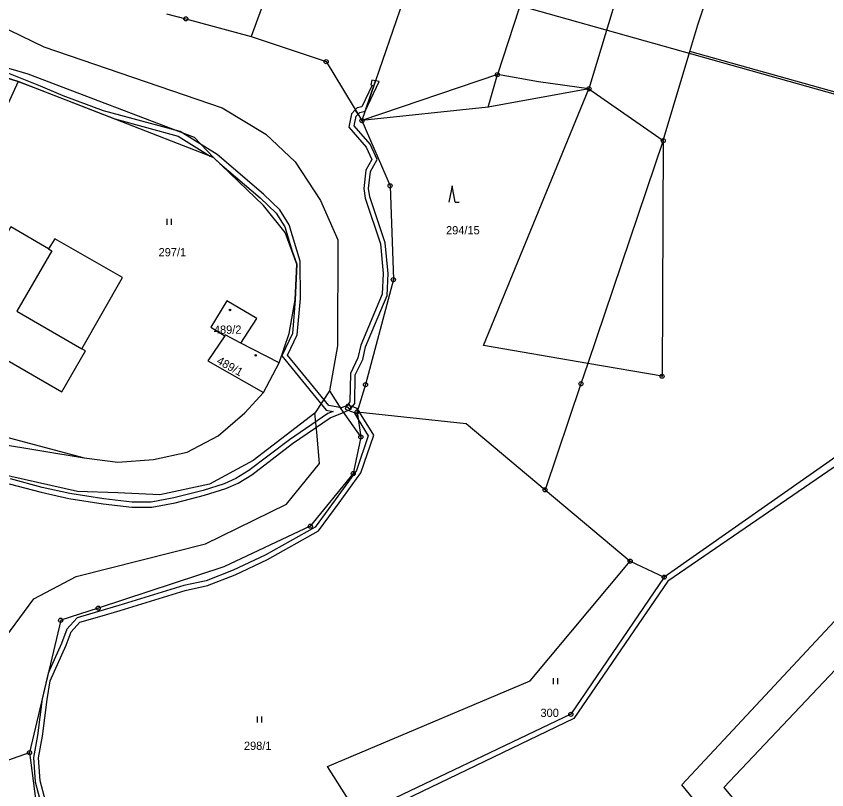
# Model space of a CAD drawing. Extents: x -745926 to -742978, y -968282 to -965689.
# Drawn here: x -745141.1 to -745042.6, y -967249.8 to -967155.8 of the extents above; entities that cross this region are included whole.
import ezdxf

# ---------------------------------------------------------------- set-up
doc = ezdxf.new("R2010")
doc.units = 0
for name, color, linetype in [('Hranice parcel', 7, 'Continuous'), ('Parcelní čísla', 7, 'Continuous'), ('Poz předměty', 7, 'Continuous'), ('Vnitřní kresba', 7, 'Continuous'), ('Věcná břemena k části', 7, 'Continuous'), ('Značky bodu BP', 7, 'Continuous'), ('Značky budov', 7, 'Continuous'), ('Značky kultur', 7, 'Continuous')]:
    doc.layers.add(name, color=color, linetype=linetype)

msp = doc.modelspace()

# ---------------------------------------------------------------- linework, layer by layer
at = {"layer": 'Hranice parcel'}
for p, q in [((-745062.46, -967170.89), (-745059.22, -967160.08)), ((-745009.89, -967173.91), (-745059.22, -967160.08)), ((-745082.6, -967162.87), (-745099.06, -967168.47)), ((-745071.48, -967164.6), (-745062.46, -967170.89)), ((-745128.13, -967187.52), (-745136.34, -967182.81)), ((-745109.13, -967197.91), (-745113.77, -967195.49)), ((-745111.01, -967201.48), (-745109.13, -967197.91)), ((-745026.66, -967198.89), (-745062.35, -967223.93)), ((-745072.45, -967200.44), (-745076.81, -967213.32)), ((-745099.64, -967203.84), (-745086.4, -967205.27)), ((-745086.4, -967205.27), (-745076.81, -967213.32)), ((-745076.81, -967213.32), (-745066.48, -967221.98)), ((-745066.48, -967221.98), (-745062.35, -967223.93)), ((-745144.35, -967246.97), (-745139.43, -967245.24))]:
    msp.add_line(p, q, dxfattribs=at)
for points in [[(-745060.15, -967093.77), (-745065.64, -967110.86), (-745082.6, -967162.87)], [(-745050.88, -967096.8), (-745051.6, -967098.83), (-745071.48, -967164.6)], [(-745140.8, -967163.7), (-745153.98, -967159.59), (-745157.83, -967153.98), (-745159.91, -967147.72), (-745161.3, -967141.18), (-745161.12, -967133.71), (-745160.15, -967126.55), (-745156.01, -967114.84), (-745156.32, -967110.25), (-745158.1, -967105.36)], [(-745093.51, -967107.94), (-745098.65, -967120.35), (-745112.5, -967158.25)], [(-745079.82, -967112.51), (-745084.01, -967124.69), (-745099.06, -967168.47)], [(-745059.22, -967160.08), (-745058.24, -967156.82), (-745047.61, -967124.65), (-745043.84, -967116.39)], [(-745122.8, -967155.5), (-745120.45, -967156.1), (-745112.5, -967158.25)], [(-745112.5, -967158.25), (-745103.4, -967161.3), (-745099.06, -967168.47)], [(-745140.8, -967163.7), (-745146.38, -967175.86), (-745148.19, -967179.8), (-745158.64, -967202.56)], [(-745109.13, -967197.91), (-745107.89, -967194.34), (-745107.15, -967190.22), (-745106.95, -967185.91), (-745108.39, -967182.05), (-745111.02, -967178.76), (-745117.07, -967172.93), (-745140.8, -967163.7)], [(-745071.48, -967164.6), (-745077.6, -967163.75), (-745082.6, -967162.87)], [(-745099.06, -967168.47), (-745095.64, -967176.38), (-745095.24, -967187.78), (-745098.62, -967200.54), (-745099.64, -967203.84)], [(-745062.46, -967170.89), (-745071.61, -967197.96), (-745072.45, -967200.44)], [(-745136.34, -967182.81), (-745137.14, -967184.06), (-745141.69, -967181.37), (-745148.83, -967193.7), (-745135.5, -967201.42), (-745132.62, -967196.44), (-745133.07, -967196.18), (-745128.13, -967187.52)], [(-745009.63, -967189.18), (-745011.31, -967192.52), (-745031.56, -967224.61), (-745055.08, -967249.47), (-745035.12, -967273.42), (-745049.3, -967292.14), (-745050.29, -967306.34), (-745075.86, -967318.96), (-745073.05, -967331.4), (-745061.5, -967335.1)], [(-745113.77, -967195.49), (-745111.82, -967192.49), (-745115.45, -967190.34), (-745117.42, -967193.57), (-745115.72, -967194.62)], [(-745115.72, -967194.62), (-745117.76, -967197.64), (-745111.01, -967201.48)], [(-745113.77, -967195.49), (-745115.66, -967194.5), (-745115.72, -967194.62)], [(-745061.81, -967339.97), (-745077.44, -967334.89), (-745080.41, -967316.03), (-745055.07, -967304.67), (-745053.14, -967290.77), (-745040.55, -967273.07), (-745060.19, -967249.14), (-745033.79, -967220.85), (-745030.03, -967214.38), (-745026.66, -967198.89)], [(-745158.64, -967202.56), (-745132.78, -967209.42), (-745128.69, -967209.96), (-745124.38, -967209.63), (-745120.27, -967208.73), (-745116.54, -967206.77), (-745113.27, -967203.97), (-745111.01, -967201.48)], [(-745099.64, -967203.84), (-745099.19, -967206.91), (-745100.11, -967211.34), (-745105.33, -967217.74), (-745115.83, -967222.68), (-745131.09, -967227.7), (-745135.65, -967229.16), (-745139.43, -967245.24)], [(-745099.47, -967252.88), (-745103.26, -967246.95), (-745078.63, -967236.51), (-745066.48, -967221.98)], [(-745062.35, -967223.93), (-745073.68, -967240.59), (-745099.47, -967252.88)], [(-745139.43, -967245.24), (-745138.39, -967253.36), (-745136.85, -967256.65)]]:
    msp.add_lwpolyline(points, dxfattribs=at)
at = {"layer": 'Poz předměty'}
msp.add_line((-745093.52, -967150.64), (-745004.33, -967175.76), dxfattribs=at)
at = {"layer": 'Vnitřní kresba'}
for p, q in [((-745145.4, -967155.81), (-745137.7, -967159.51)), ((-745137.7, -967159.51), (-745116.04, -967166.9)), ((-745139.59, -967162.84), (-745148.17, -967160.28)), ((-745119.4, -967170.53), (-745139.59, -967162.84)), ((-745083.73, -967166.81), (-745082.6, -967162.87)), ((-745084.29, -967195.77), (-745071.48, -967164.6)), ((-745071.48, -967164.6), (-745083.73, -967166.81)), ((-745116.04, -967166.9), (-745110.72, -967170.13)), ((-745083.73, -967166.81), (-745099.06, -967168.47)), ((-745117.07, -967172.93), (-745119.4, -967170.53)), ((-745110.72, -967170.13), (-745107.16, -967173.48)), ((-745062.46, -967170.89), (-745062.6, -967199.52)), ((-745107.16, -967173.48), (-745104.09, -967178.16)), ((-745104.09, -967178.16), (-745101.99, -967182.94)), ((-745101.99, -967182.94), (-745102.01, -967195.84)), ((-745136.74, -967184.29), (-745140.97, -967191.61)), ((-745137.14, -967184.06), (-745136.74, -967184.29)), ((-745140.97, -967191.61), (-745133.07, -967196.18)), ((-745102.01, -967195.84), (-745103, -967201.3)), ((-745071.61, -967197.96), (-745084.29, -967195.77)), ((-745062.6, -967199.52), (-745071.61, -967197.96)), ((-745026.59, -967200.21), (-745061.91, -967224.41)), ((-745103, -967201.3), (-745104.78, -967203.99)), ((-745103, -967201.3), (-745101.62, -967203.48)), ((-745104.78, -967203.99), (-745112.28, -967209.77)), ((-745104.52, -967206.33), (-745104.78, -967203.99)), ((-745101.62, -967203.48), (-745099.19, -967206.91)), ((-745159.2, -967205.09), (-745132.78, -967209.42)), ((-745104.2, -967210.12), (-745104.52, -967206.33)), ((-745133.6, -967213.53), (-745159.37, -967207.72)), ((-745112.28, -967209.77), (-745117.59, -967212.63)), ((-745108.21, -967215.07), (-745104.2, -967210.12)), ((-745117.59, -967212.63), (-745123.61, -967213.93)), ((-745128.72, -967213.68), (-745133.6, -967213.53)), ((-745123.61, -967213.93), (-745128.72, -967213.68)), ((-745118.05, -967219.89), (-745108.21, -967215.07)), ((-745133.78, -967223.85), (-745118.05, -967219.89)), ((-745138.92, -967226.57), (-745133.78, -967223.85)), ((-745061.91, -967224.41), (-745073.3, -967241.11)), ((-745142.87, -967231.93), (-745138.92, -967226.57)), ((-745073.3, -967241.11), (-745099.07, -967253.46))]:
    msp.add_line(p, q, dxfattribs=at)
at = {"layer": 'Věcná břemena k části'}
for points in [[(-745141.91, -967212.58), (-745138.02, -967213.6), (-745134.65, -967214.36), (-745130.49, -967215), (-745127, -967215.43), (-745124.58, -967215.42), (-745121.75, -967214.89), (-745118.2, -967213.96), (-745115.58, -967213.17), (-745114.11, -967212.5), (-745112.45, -967211.48), (-745107.48, -967207.71), (-745102.91, -967204.58), (-745101.4, -967203.96), (-745100.32, -967203.49), (-745100.55, -967202.94), (-745101.55, -967203.37), (-745103.07, -967203.09), (-745108.1, -967196.94), (-745106.91, -967194.47), (-745106.51, -967190.07), (-745106.54, -967185.55), (-745107.88, -967181.13), (-745109.01, -967179.31), (-745111.03, -967177.4), (-745116.64, -967172.59), (-745121.12, -967169.78), (-745130.43, -967167.27), (-745135.36, -967165.46), (-745138.1, -967164.26), (-745139.3, -967163.81), (-745142.96, -967162.35)], [(-745142.6, -967163.14), (-745140.8, -967163.7), (-745139, -967164.4), (-745129.08, -967168.26), (-745121.36, -967170.34), (-745117.48, -967172.77), (-745117.07, -967172.93), (-745116.31, -967173.66), (-745111.43, -967177.84), (-745109.47, -967179.69), (-745108.44, -967181.37), (-745107.54, -967184.34), (-745106.95, -967185.91), (-745107.15, -967190.22), (-745107.49, -967194.31), (-745108.8, -967197.02), (-745103.39, -967203.63), (-745102.56, -967203.79), (-745103.19, -967204.06), (-745107.84, -967207.23), (-745112.79, -967210.98), (-745114.39, -967211.96), (-745115.8, -967212.61), (-745118.36, -967213.38), (-745121.89, -967214.31), (-745124.64, -967214.82), (-745126.96, -967214.83), (-745130.41, -967214.4), (-745134.53, -967213.78), (-745137.88, -967213.02), (-745141.75, -967212)], [(-745137.06, -967252.75), (-745138.13, -967248.68), (-745138.34, -967245.86), (-745137.85, -967243.25), (-745137.31, -967238.8), (-745136.91, -967236.51), (-745134.98, -967232.2), (-745134.38, -967230.55), (-745133.32, -967229.4), (-745130.88, -967228.69), (-745128.42, -967227.96), (-745120.52, -967225.53), (-745117.8, -967224.95), (-745114.46, -967223.63), (-745110.52, -967221.78), (-745104.33, -967218.31), (-745101.84, -967214.89), (-745099.18, -967211.27), (-745097.63, -967206.67), (-745099.36, -967203.87), (-745099.64, -967203.84), (-745099.5, -967204.77), (-745098.29, -967206.75), (-745099.72, -967210.99), (-745102.32, -967214.53), (-745104.73, -967217.85), (-745110.8, -967221.24), (-745114.7, -967223.07), (-745117.98, -967224.37), (-745120.68, -967224.95), (-745128.6, -967227.38), (-745131.06, -967228.11), (-745133.64, -967228.88), (-745134.9, -967230.23), (-745135.54, -967231.98), (-745137.17, -967235.61), (-745137.9, -967238.72), (-745138.45, -967243.15), (-745138.94, -967245.82), (-745138.73, -967248.78), (-745137.64, -967252.93)]]:
    msp.add_lwpolyline(points, dxfattribs=at)
for points in [[(-745097.81, -967164.17), (-745099.05, -967166.8), (-745099.63, -967166.91), (-745099.86, -967167.15), (-745099.53, -967167.69), (-745099.33, -967167.47), (-745098.67, -967167.33), (-745097.4, -967163.64), (-745097.85, -967163.55), (-745097.97, -967164.13)], [(-745097.4, -967163.64), (-745098.67, -967167.33), (-745096.95, -967163.73)], [(-745099.86, -967167.15), (-745100.32, -967167.65), (-745100.66, -967169.27), (-745098.56, -967171.68), (-745097.87, -967173.17), (-745098.6, -967174.47), (-745098.84, -967176.71), (-745098.68, -967177.87), (-745096.82, -967183.44), (-745096.47, -967187.05), (-745096.61, -967189.56), (-745099.21, -967195.76), (-745099.54, -967197.28), (-745100.46, -967199.19), (-745100.53, -967202.62), (-745100.94, -967203.14), (-745100.48, -967203.52), (-745099.93, -967202.84), (-745099.86, -967199.33), (-745098.96, -967197.48), (-745098.63, -967195.94), (-745096.01, -967189.7), (-745095.87, -967187.03), (-745096.22, -967183.32), (-745098.1, -967177.73), (-745098.24, -967176.71), (-745098.02, -967174.65), (-745097.19, -967173.19), (-745098.06, -967171.34), (-745100.02, -967169.11), (-745099.76, -967167.93), (-745099.53, -967167.69)], [(-745099.5, -967204.77), (-745099.64, -967203.84), (-745099.55, -967203.56), (-745099.62, -967203.45), (-745100.88, -967202.94), (-745101.1, -967203.5), (-745100.02, -967203.93)]]:
    msp.add_lwpolyline(points, close=True, dxfattribs=at)
at = {"layer": 'Značky bodu BP'}
for centre, radius in [((-745120.45, -967156.1), 0.25), ((-745120.45, -967156.1), 0.0152), ((-745103.4, -967161.3), 0.25), ((-745103.4, -967161.3), 0.0152), ((-745082.6, -967162.87), 0.25), ((-745082.6, -967162.87), 0.0152), ((-745071.48, -967164.6), 0.25), ((-745071.48, -967164.6), 0.0152), ((-745099.06, -967168.47), 0.25), ((-745099.06, -967168.47), 0.0152), ((-745062.46, -967170.89), 0.25), ((-745062.46, -967170.89), 0.0152), ((-745095.64, -967176.38), 0.25), ((-745095.64, -967176.38), 0.0152), ((-745095.24, -967187.78), 0.25), ((-745095.24, -967187.78), 0.0152), ((-745062.6, -967199.52), 0.25), ((-745072.45, -967200.44), 0.25), ((-745062.6, -967199.52), 0.0152), ((-745098.62, -967200.54), 0.25), ((-745098.62, -967200.54), 0.0152), ((-745072.45, -967200.44), 0.0152), ((-745099.64, -967203.84), 0.25), ((-745099.64, -967203.84), 0.0152), ((-745099.19, -967206.91), 0.25), ((-745099.19, -967206.91), 0.0152), ((-745100.11, -967211.34), 0.25), ((-745100.11, -967211.34), 0.0152), ((-745076.81, -967213.32), 0.25), ((-745076.81, -967213.32), 0.0152), ((-745105.33, -967217.74), 0.25), ((-745105.33, -967217.74), 0.0152), ((-745066.48, -967221.98), 0.25), ((-745066.48, -967221.98), 0.0152), ((-745062.35, -967223.93), 0.25), ((-745062.35, -967223.93), 0.0152), ((-745131.09, -967227.7), 0.25), ((-745131.09, -967227.7), 0.0152), ((-745135.65, -967229.16), 0.25), ((-745135.65, -967229.16), 0.0152), ((-745073.68, -967240.59), 0.25), ((-745073.68, -967240.59), 0.0152), ((-745139.43, -967245.24), 0.25), ((-745139.43, -967245.24), 0.0152)]:
    msp.add_circle(centre, radius, dxfattribs=at)
at = {"layer": 'Značky budov'}
for centre in [(-745115.083, -967191.47), (-745111.953, -967196.98)]:
    msp.add_circle(centre, 0.0875, dxfattribs=at)
at = {"layer": 'Značky kultur'}
for p, q in [((-745088.11, -967176.37), (-745088.485, -967178.37)), ((-745087.735, -967178.37), (-745088.11, -967176.37)), ((-745087.735, -967178.37), (-745087.237, -967178.37)), ((-745122.706, -967181.13), (-745122.706, -967180.38)), ((-745122.205, -967181.13), (-745122.205, -967180.38)), ((-745075.775, -967236.93), (-745075.775, -967236.18)), ((-745075.275, -967236.93), (-745075.275, -967236.18)), ((-745111.736, -967241.59), (-745111.736, -967240.84)), ((-745111.235, -967241.59), (-745111.235, -967240.84))]:
    msp.add_line(p, q, dxfattribs=at)

# ---------------------------------------------------------------- texts
at = {"layer": 'Parcelní čísla'}
for s, p in [('294/15', (-745088.841, -967182.28)), ('297/1', (-745123.759, -967184.95)), ('489/2', (-745117.04, -967194.36)), ('300', (-745077.371, -967240.91)), ('298/1', (-745113.39, -967244.91))]:
    msp.add_text(s, height=1, dxfattribs=at).set_placement(p)
msp.add_text('489/1', height=1, rotation=331, dxfattribs=at).set_placement((-745116.792, -967197.933))

doc.saveas('drawing.dxf')
